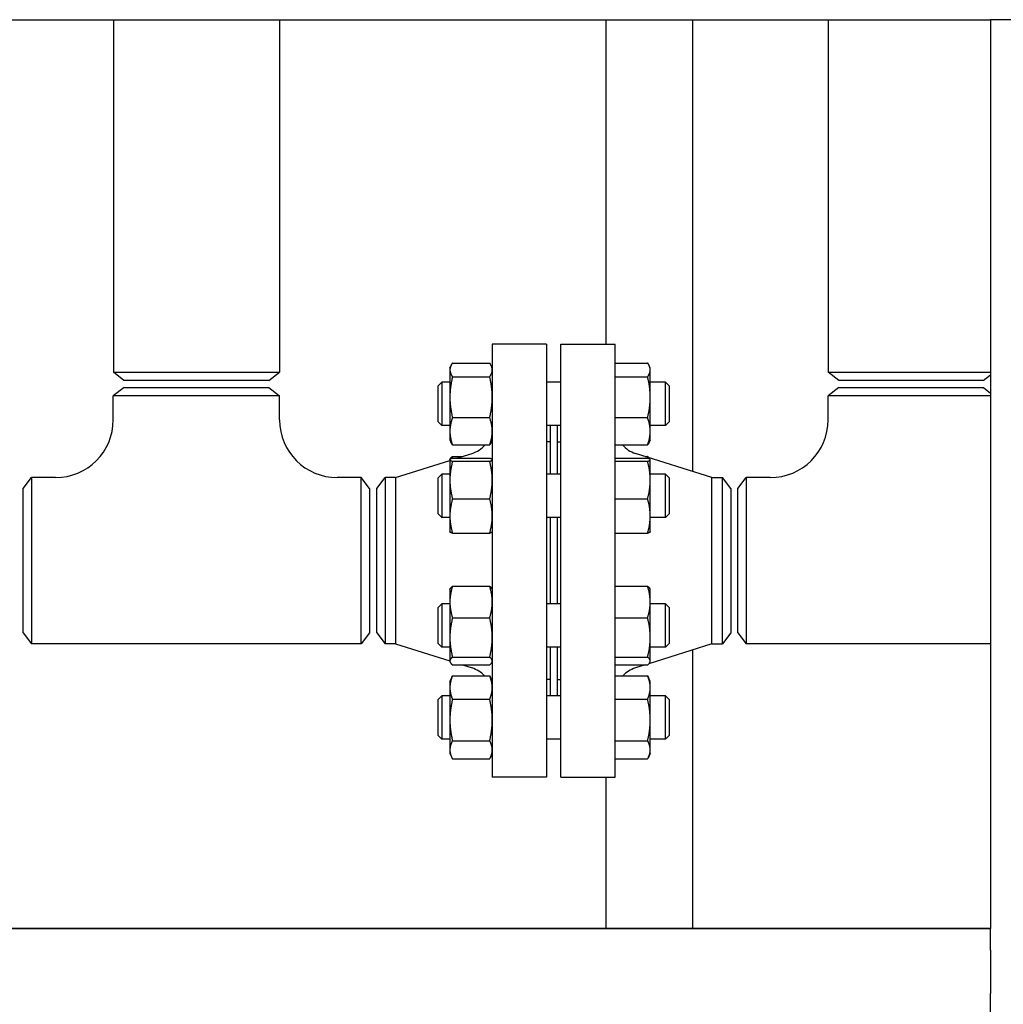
# Model space of a CAD drawing. Header units: inches. Extents: x 24 to 1128, y -69 to 748.
# Tile 466 of 656: x 584 to 601, y 358 to 375. Entities that reach past the tile are written whole.
import ezdxf

# ---------------------------------------------------------------- set-up
doc = ezdxf.new("R2010")
doc.units = ezdxf.units.IN
doc.header["$LTSCALE"] = 32
doc.header["$MEASUREMENT"] = 0
doc.layers.add('Visible (ANSI)', color=7, linetype='Continuous', lineweight=30)

msp = doc.modelspace()

# ---------------------------------------------------------------- linework, layer by layer
at = {"layer": 'Visible (ANSI)'}
for p, q in [((559.03063, 375.35867), (600.78763, 375.35867)), ((585.59313, 375.35867), (585.59313, 369.24909)), ((588.46813, 375.35867), (588.46813, 369.24909)), ((594.12438, 375.35867), (594.12438, 369.73367)), ((595.62438, 375.35867), (595.62438, 367.52964)), ((597.97313, 375.35867), (597.97313, 369.25254)), ((600.78763, 375.35867), (600.78763, 359.60867)), ((601.16263, 375.35867), (600.78763, 375.35867)), ((592.15563, 369.73367), (592.15563, 362.23367)), ((593.09563, 369.73367), (592.15563, 369.73367)), ((593.09563, 369.73367), (593.09563, 362.23367)), ((593.34563, 362.23367), (593.34563, 369.73367)), ((593.34563, 369.73367), (594.28563, 369.73367)), ((594.28563, 362.23367), (594.28563, 369.73367)), ((591.46672, 369.40879), (592.11055, 369.40879)), ((594.28563, 369.40879), (594.84655, 369.40879)), ((585.59313, 369.24909), (588.46813, 369.24909)), ((585.77613, 369.10867), (585.59313, 369.24909)), ((588.28513, 369.10867), (588.46813, 369.24909)), ((591.42163, 369.32488), (591.43881, 369.3617)), ((591.42163, 369.32488), (591.42163, 369.2901)), ((591.42163, 369.2901), (591.42163, 368.81694)), ((592.15563, 369.32488), (592.13846, 369.3617)), ((594.89163, 369.32488), (594.87446, 369.3617)), ((594.89163, 369.2901), (594.89163, 369.32488)), ((594.89163, 368.81694), (594.89163, 369.2901)), ((597.97313, 369.25254), (600.78763, 369.25254)), ((598.16063, 369.10867), (597.97313, 369.25254)), ((588.28513, 369.10867), (585.77613, 369.10867)), ((591.22063, 369.01238), (591.28313, 369.07488)), ((591.28313, 369.07488), (591.28313, 368.32488)), ((591.42163, 369.07488), (591.28313, 369.07488)), ((591.46672, 369.1714), (592.11055, 369.1714)), ((593.34563, 369.07488), (593.09563, 369.07488)), ((594.28563, 369.1714), (594.84655, 369.1714)), ((595.15813, 369.07488), (594.89163, 369.07488)), ((595.15813, 368.32488), (595.15813, 369.07488)), ((595.22063, 369.01238), (595.15813, 369.07488)), ((600.66063, 369.10867), (598.16063, 369.10867)), ((600.66063, 369.10867), (600.78763, 369.20612)), ((585.77813, 368.98367), (585.59063, 368.8398)), ((585.77813, 368.98367), (588.28313, 368.98367)), ((588.28313, 368.98367), (588.47063, 368.8398)), ((591.22063, 368.38738), (591.22063, 369.01238)), ((595.22063, 369.01238), (595.22063, 368.38738)), ((598.15813, 368.98367), (597.97063, 368.8398)), ((598.15813, 368.98367), (600.66313, 368.98367)), ((600.66313, 368.98367), (600.78763, 368.88814)), ((588.47063, 368.8398), (585.59063, 368.8398)), ((585.59063, 368.42367), (585.59063, 368.8398)), ((588.47063, 368.42367), (588.47063, 368.8398)), ((591.42163, 368.81694), (591.42163, 368.22672)), ((594.89163, 368.22672), (594.89163, 368.81694)), ((600.78763, 368.8398), (597.97063, 368.8398)), ((597.97063, 368.42367), (597.97063, 368.8398)), ((591.22063, 368.38738), (591.28313, 368.32488)), ((591.46672, 368.46249), (592.11055, 368.46249)), ((594.28563, 368.46249), (594.84655, 368.46249)), ((595.22063, 368.38738), (595.15813, 368.32488)), ((591.42163, 368.32488), (591.28313, 368.32488)), ((591.42163, 368.22672), (591.42163, 368.07488)), ((593.34563, 368.32488), (593.09563, 368.32488)), ((593.16063, 368.32488), (593.16063, 367.48376)), ((593.28063, 368.32488), (593.28063, 367.48376)), ((595.15813, 368.32488), (594.89163, 368.32488)), ((594.89163, 368.07488), (594.89163, 368.22672)), ((591.42163, 368.07488), (591.43881, 368.03805)), ((592.15563, 368.07488), (592.13846, 368.03805)), ((593.15563, 368.04367), (593.09563, 368.04367)), ((593.15563, 368.04367), (593.15563, 367.48376)), ((593.28563, 367.48376), (593.28563, 368.04367)), ((593.28563, 368.04367), (593.34563, 368.04367)), ((594.89163, 368.07488), (594.87446, 368.03805)), ((591.46672, 367.99096), (592.11055, 367.99096)), ((593.16063, 367.92367), (593.15563, 367.92367)), ((593.28563, 367.92367), (593.28063, 367.92367)), ((594.28563, 367.99096), (594.84655, 367.99096)), ((590.4823, 367.42367), (591.42163, 367.72119)), ((591.42163, 367.73376), (591.42242, 367.73545)), ((591.42163, 367.73376), (591.42163, 367.73208)), ((591.42163, 367.73208), (591.42163, 367.38074)), ((591.42242, 367.73545), (591.42688, 367.74502)), ((591.46672, 367.79029), (591.63979, 367.79029)), ((591.46672, 367.75853), (592.11055, 367.75853)), ((591.46672, 367.70562), (592.11055, 367.70562)), ((591.53954, 367.75853), (591.80661, 367.84312)), ((592.15563, 367.73376), (592.15485, 367.73545)), ((594.28563, 367.75853), (594.84655, 367.75853)), ((594.28563, 367.70562), (594.84655, 367.70562)), ((595.95897, 367.42367), (594.63466, 367.84312)), ((594.80147, 367.79029), (594.84655, 367.79029)), ((594.89163, 367.73376), (594.89085, 367.73545)), ((594.89163, 367.73208), (594.89163, 367.73376)), ((594.89163, 367.38074), (594.89163, 367.73208)), ((584.03063, 367.23617), (584.17451, 367.42367)), ((584.17451, 367.42367), (584.17451, 364.54367)), ((584.59063, 367.42367), (584.17451, 367.42367)), ((589.88676, 367.42367), (589.47063, 367.42367)), ((589.88676, 364.54367), (589.88676, 367.42367)), ((590.03063, 367.23617), (589.88676, 367.42367)), ((590.15563, 367.23617), (590.29951, 367.42367)), ((590.4823, 367.42367), (590.29951, 367.42367)), ((590.29951, 367.42367), (590.29951, 364.54367)), ((590.4823, 367.42367), (590.4823, 364.54367)), ((591.22063, 367.42126), (591.28313, 367.48376)), ((591.22063, 366.79626), (591.22063, 367.42126)), ((591.28313, 367.48376), (591.28313, 366.73376)), ((591.42163, 367.48376), (591.28313, 367.48376)), ((591.42163, 367.38074), (591.42163, 366.75742)), ((593.34563, 367.48376), (593.09563, 367.48376)), ((595.15813, 367.48376), (594.89163, 367.48376)), ((594.89163, 366.75742), (594.89163, 367.38074)), ((595.15813, 366.73376), (595.15813, 367.48376)), ((595.22063, 367.42126), (595.15813, 367.48376)), ((595.22063, 367.42126), (595.22063, 366.79626)), ((595.95897, 364.54367), (595.95897, 367.42367)), ((595.95897, 367.42367), (596.14176, 367.42367)), ((596.14176, 364.54367), (596.14176, 367.42367)), ((596.28563, 367.23617), (596.14176, 367.42367)), ((596.41063, 367.23617), (596.55451, 367.42367)), ((596.55451, 367.42367), (596.55451, 364.54367)), ((596.97063, 367.42367), (596.55451, 367.42367)), ((584.03063, 364.73117), (584.03063, 367.23617)), ((590.03063, 367.23617), (590.03063, 364.73117)), ((590.15563, 364.73117), (590.15563, 367.23617)), ((596.28563, 367.23617), (596.28563, 364.73117)), ((596.41063, 364.73117), (596.41063, 367.23617)), ((591.46672, 367.05585), (592.11055, 367.05585)), ((594.28563, 367.05585), (594.84655, 367.05585)), ((591.22063, 366.79626), (591.28313, 366.73376)), ((591.42163, 366.73376), (591.28313, 366.73376)), ((591.42163, 366.75742), (591.42163, 366.48376)), ((593.34563, 366.73376), (593.09563, 366.73376)), ((593.15563, 366.73376), (593.15563, 365.23358)), ((593.16063, 366.73376), (593.16063, 365.23358)), ((593.28063, 366.73376), (593.28063, 365.23358)), ((593.28563, 365.23358), (593.28563, 366.73376)), ((594.89163, 366.48376), (594.89163, 366.75742)), ((595.15813, 366.73376), (594.89163, 366.73376)), ((595.22063, 366.79626), (595.15813, 366.73376)), ((591.42163, 366.48376), (591.42242, 366.48207)), ((591.46672, 366.45899), (592.11055, 366.45899)), ((592.15563, 366.48376), (592.15485, 366.48207)), ((594.28563, 366.45899), (594.84655, 366.45899)), ((594.89163, 366.48376), (594.89085, 366.48207)), ((591.42163, 365.48358), (591.42688, 365.49484)), ((591.42163, 365.48358), (591.42163, 365.26693)), ((591.46672, 365.54011), (592.11055, 365.54011)), ((592.15563, 365.48358), (592.15038, 365.49484)), ((594.28563, 365.54011), (594.84655, 365.54011)), ((594.89163, 365.48358), (594.88638, 365.49484)), ((594.89163, 365.26693), (594.89163, 365.48358)), ((591.22063, 365.17108), (591.28313, 365.23358)), ((591.22063, 364.54608), (591.22063, 365.17108)), ((591.28313, 365.23358), (591.28313, 364.48358)), ((591.42163, 365.23358), (591.28313, 365.23358)), ((591.42163, 365.26693), (591.42163, 364.65299)), ((593.34563, 365.23358), (593.09563, 365.23358)), ((594.89163, 364.65299), (594.89163, 365.26693)), ((595.15813, 365.23358), (594.89163, 365.23358)), ((595.15813, 364.48358), (595.15813, 365.23358)), ((595.22063, 365.17108), (595.15813, 365.23358)), ((595.22063, 365.17108), (595.22063, 364.54608)), ((591.46672, 364.99376), (592.11055, 364.99376)), ((594.28563, 364.99376), (594.84655, 364.99376)), ((584.03063, 364.73117), (584.17451, 364.54367)), ((590.03063, 364.73117), (589.88676, 364.54367)), ((590.15563, 364.73117), (590.29951, 364.54367)), ((591.42163, 364.65299), (591.42163, 364.24464)), ((594.89163, 364.24464), (594.89163, 364.65299)), ((596.28563, 364.73117), (596.14176, 364.54367)), ((596.41063, 364.73117), (596.55451, 364.54367)), ((589.88676, 364.54367), (584.17451, 364.54367)), ((590.4823, 364.54367), (590.29951, 364.54367)), ((590.4823, 364.54367), (591.42163, 364.24615)), ((591.22063, 364.54608), (591.28313, 364.48358)), ((591.42163, 364.48358), (591.28313, 364.48358)), ((593.34563, 364.48358), (593.09563, 364.48358)), ((593.15563, 364.48358), (593.15563, 363.92367)), ((593.16063, 364.48358), (593.16063, 363.64246)), ((593.28063, 364.48358), (593.28063, 363.64246)), ((593.28563, 363.92367), (593.28563, 364.48358)), ((595.95897, 364.54367), (594.87007, 364.19878)), ((595.15813, 364.48358), (594.89163, 364.48358)), ((595.22063, 364.54608), (595.15813, 364.48358)), ((595.95897, 364.54367), (596.14176, 364.54367)), ((600.78763, 364.54367), (596.55451, 364.54367)), ((591.46672, 364.31223), (592.11055, 364.31223)), ((594.28563, 364.31223), (594.84655, 364.31223)), ((595.62438, 364.4377), (595.62438, 359.60867)), ((591.42163, 364.24464), (591.42163, 364.23358)), ((591.42163, 364.23358), (591.42688, 364.22232)), ((591.46672, 364.17705), (592.11055, 364.17705)), ((591.63979, 364.17705), (591.80661, 364.12422)), ((592.15563, 364.23358), (592.15038, 364.22232)), ((594.28563, 364.17705), (594.84655, 364.17705)), ((594.80147, 364.17705), (594.63466, 364.12422)), ((594.89163, 364.23358), (594.88638, 364.22232)), ((594.89163, 364.23358), (594.89163, 364.24464)), ((591.42163, 363.89246), (591.45389, 363.96164)), ((591.46672, 363.98721), (592.11055, 363.98721)), ((592.15563, 363.89246), (592.12338, 363.96164)), ((593.16063, 364.04367), (593.15563, 364.04367)), ((593.28563, 364.04367), (593.28063, 364.04367)), ((594.28596, 363.98721), (594.84655, 363.98721)), ((594.89163, 363.89246), (594.85938, 363.96164)), ((591.42163, 363.89246), (591.42163, 363.78436)), ((591.42163, 363.78436), (591.42163, 363.22164)), ((593.15563, 363.92367), (593.09563, 363.92367)), ((593.28563, 363.92367), (593.34563, 363.92367)), ((594.89163, 363.78436), (594.89163, 363.89246)), ((594.89163, 363.22164), (594.89163, 363.78436)), ((591.22063, 363.57996), (591.28313, 363.64246)), ((591.28313, 363.64246), (591.28313, 362.89246)), ((591.42163, 363.64246), (591.28313, 363.64246)), ((593.34563, 363.64246), (593.09563, 363.64246)), ((595.15813, 363.64246), (594.89163, 363.64246)), ((595.15813, 362.89246), (595.15813, 363.64246)), ((595.22063, 363.57996), (595.15813, 363.64246)), ((591.22063, 362.95496), (591.22063, 363.57996)), ((591.46672, 363.58152), (592.11055, 363.58152)), ((594.28563, 363.58152), (594.84655, 363.58152)), ((595.22063, 363.57996), (595.22063, 362.95496)), ((591.42163, 363.22164), (591.42163, 362.70474)), ((594.89163, 362.70474), (594.89163, 363.22164)), ((591.22063, 362.95496), (591.28313, 362.89246)), ((595.22063, 362.95496), (595.15813, 362.89246)), ((591.42163, 362.89246), (591.28313, 362.89246)), ((591.46672, 362.86177), (592.11055, 362.86177)), ((593.34563, 362.89246), (593.09563, 362.89246)), ((594.28563, 362.86177), (594.84655, 362.86177)), ((595.15813, 362.89246), (594.89163, 362.89246)), ((591.42163, 362.70474), (591.42163, 362.64246)), ((591.42163, 362.64246), (591.45389, 362.57329)), ((592.15563, 362.64246), (592.12338, 362.57329)), ((594.89163, 362.64246), (594.85938, 362.57329)), ((594.89163, 362.64246), (594.89163, 362.70474)), ((591.46672, 362.54772), (592.11055, 362.54772)), ((594.28563, 362.54772), (594.84655, 362.54772)), ((593.09563, 362.23367), (592.15563, 362.23367)), ((593.34563, 362.23367), (594.28563, 362.23367)), ((594.12438, 362.23367), (594.12438, 359.60867)), ((559.03063, 359.60867), (600.78763, 359.60867)), ((600.78763, 359.60867), (580.65913, 359.60867)), ((600.78763, 359.23367), (600.78763, 359.60867)), ((600.78763, 359.23367), (600.78763, 358.48367)), ((600.78763, 358.10867), (600.78763, 358.48367))]:
    msp.add_line(p, q, dxfattribs=at)
for centre, radius, start, end in [((584.59063, 368.42367), 1, 270, 0), ((589.47063, 368.42367), 1, 180, 270), ((596.97063, 368.42367), 1, 270, 0), ((591.65563, 368.31978), 0.5, 287.574716, 318.879398), ((594.78563, 368.31978), 0.5, 221.120602, 252.425284), ((591.65563, 363.64756), 0.5, 42.789608, 72.425284), ((594.78563, 363.64756), 0.5, 107.574716, 137.210392)]:
    msp.add_arc(centre, radius, start, end, dxfattribs=at)
for points, weights in [([(591.46672, 369.40879), (591.42163, 369.34518), (591.42163, 369.2901)], [1, 1.0379548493, 1]), ([(592.15563, 369.2901), (592.15563, 369.34518), (592.11055, 369.40879)], [1, 1.0379548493, 1]), ([(594.89163, 369.2901), (594.89163, 369.34518), (594.84655, 369.40879)], [1, 1.0379548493, 1]), ([(591.42163, 369.2901), (591.42163, 369.23501), (591.46672, 369.1714)], [1, 1.0379548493, 1]), ([(592.11055, 369.1714), (592.15563, 369.23501), (592.15563, 369.2901)], [1, 1.0379548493, 1]), ([(594.84655, 369.1714), (594.89163, 369.23501), (594.89163, 369.2901)], [1, 1.0379548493, 1]), ([(591.46672, 369.1714), (591.42163, 368.98145), (591.42163, 368.81694)], [1, 1.0379548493, 1]), ([(592.15563, 368.81694), (592.15563, 368.98145), (592.11055, 369.1714)], [1, 1.0379548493, 1]), ([(594.89163, 368.81694), (594.89163, 368.98145), (594.84655, 369.1714)], [1, 1.0379548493, 1]), ([(591.42163, 368.81694), (591.42163, 368.65244), (591.46672, 368.46249)], [1, 1.0379548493, 1]), ([(592.11055, 368.46249), (592.15563, 368.65244), (592.15563, 368.81694)], [1, 1.0379548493, 1]), ([(594.84655, 368.46249), (594.89163, 368.65244), (594.89163, 368.81694)], [1, 1.0379548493, 1]), ([(591.46672, 368.46249), (591.42163, 368.33614), (591.42163, 368.22672)], [1, 1.0379548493, 1]), ([(592.15563, 368.22672), (592.15563, 368.33614), (592.11055, 368.46249)], [1, 1.0379548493, 1]), ([(594.89163, 368.22672), (594.89163, 368.33614), (594.84655, 368.46249)], [1, 1.0379548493, 1]), ([(591.42163, 368.22672), (591.42163, 368.11731), (591.46672, 367.99096)], [1, 1.0379548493, 1]), ([(592.11055, 367.99096), (592.15563, 368.11731), (592.15563, 368.22672)], [1, 1.0379548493, 1]), ([(594.84655, 367.99096), (594.89163, 368.11731), (594.89163, 368.22672)], [1, 1.0379548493, 1]), ([(591.46672, 367.99096), (591.44931, 368.01552), (591.43881, 368.03805)], [1, 1.01432189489, 1.01783533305]), ([(592.13846, 368.03805), (592.12796, 368.01552), (592.11055, 367.99096)], [1.01783533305, 1.01432189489, 1]), ([(594.87446, 368.03805), (594.86396, 368.01552), (594.84655, 367.99096)], [1.01783533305, 1.01432189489, 1]), ([(591.46672, 367.75853), (591.42163, 367.74435), (591.42163, 367.73208)], [1, 1.0379548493, 1]), ([(591.42163, 367.73208), (591.42163, 367.7198), (591.46672, 367.70562)], [1, 1.0379548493, 1]), ([(591.46672, 367.70562), (591.42163, 367.53152), (591.42163, 367.38074)], [1, 1.0379548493, 1]), ([(591.42688, 367.74502), (591.43677, 367.76623), (591.46672, 367.79029)], [1.01713449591, 1.02489131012, 1]), ([(591.46672, 367.79029), (591.46122, 367.77243), (591.45643, 367.75513)], [1, 1.00447934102, 1.00790139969]), ([(592.15563, 367.73208), (592.15563, 367.74435), (592.11055, 367.75853)], [1, 1.0379548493, 1]), ([(592.11055, 367.70562), (592.15563, 367.7198), (592.15563, 367.73208)], [1, 1.0379548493, 1]), ([(592.15563, 367.38074), (592.15563, 367.53152), (592.11055, 367.70562)], [1, 1.0379548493, 1]), ([(594.84655, 367.79029), (594.86056, 367.77903), (594.87007, 367.76856)], [1, 1.01149433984, 1.01602673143]), ([(594.8513, 367.7745), (594.84899, 367.78234), (594.84655, 367.79029)], [1.00376962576, 1.00198905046, 1]), ([(594.89163, 367.73208), (594.89163, 367.74435), (594.84655, 367.75853)], [1, 1.0379548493, 1]), ([(594.84655, 367.70562), (594.89163, 367.7198), (594.89163, 367.73208)], [1, 1.0379548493, 1]), ([(594.89163, 367.38074), (594.89163, 367.53152), (594.84655, 367.70562)], [1, 1.0379548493, 1]), ([(591.42163, 367.38074), (591.42163, 367.22996), (591.46672, 367.05585)], [1, 1.0379548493, 1]), ([(592.11055, 367.05585), (592.15563, 367.22996), (592.15563, 367.38074)], [1, 1.0379548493, 1]), ([(594.84655, 367.05585), (594.89163, 367.22996), (594.89163, 367.38074)], [1, 1.0379548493, 1]), ([(591.46672, 367.05585), (591.42163, 366.89592), (591.42163, 366.75742)], [1, 1.0379548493, 1]), ([(592.15563, 366.75742), (592.15563, 366.89592), (592.11055, 367.05585)], [1, 1.0379548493, 1]), ([(594.89163, 366.75742), (594.89163, 366.89592), (594.84655, 367.05585)], [1, 1.0379548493, 1]), ([(591.42163, 366.75742), (591.42163, 366.61892), (591.46672, 366.45899)], [1, 1.0379548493, 1]), ([(592.11055, 366.45899), (592.15563, 366.61892), (592.15563, 366.75742)], [1, 1.0379548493, 1]), ([(594.84655, 366.45899), (594.89163, 366.61892), (594.89163, 366.75742)], [1, 1.0379548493, 1]), ([(591.46672, 366.45899), (591.42742, 366.47134), (591.42242, 366.48207)], [1, 1.03292044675, 1.00873325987]), ([(592.15485, 366.48207), (592.14984, 366.47134), (592.11055, 366.45899)], [1.00873325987, 1.03292044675, 1]), ([(594.89085, 366.48207), (594.88584, 366.47134), (594.84655, 366.45899)], [1.00873325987, 1.03292044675, 1]), ([(591.46672, 365.54011), (591.42163, 365.39371), (591.42163, 365.26693)], [1, 1.0379548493, 1]), ([(591.42688, 365.49484), (591.43677, 365.51605), (591.46672, 365.54011)], [1.01713449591, 1.02489131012, 1]), ([(592.15563, 365.26693), (592.15563, 365.39371), (592.11055, 365.54011)], [1, 1.0379548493, 1]), ([(592.11055, 365.54011), (592.14049, 365.51605), (592.15038, 365.49484)], [1, 1.02489131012, 1.01713449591]), ([(594.89163, 365.26693), (594.89163, 365.39371), (594.84655, 365.54011)], [1, 1.0379548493, 1]), ([(594.84655, 365.54011), (594.87649, 365.51605), (594.88638, 365.49484)], [1, 1.02489131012, 1.01713449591]), ([(591.42163, 365.26693), (591.42163, 365.14015), (591.46672, 364.99376)], [1, 1.0379548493, 1]), ([(592.11055, 364.99376), (592.15563, 365.14015), (592.15563, 365.26693)], [1, 1.0379548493, 1]), ([(594.84655, 364.99376), (594.89163, 365.14015), (594.89163, 365.26693)], [1, 1.0379548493, 1]), ([(591.46672, 364.99376), (591.42163, 364.81114), (591.42163, 364.65299)], [1, 1.0379548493, 1]), ([(592.15563, 364.65299), (592.15563, 364.81114), (592.11055, 364.99376)], [1, 1.0379548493, 1]), ([(594.89163, 364.65299), (594.89163, 364.81114), (594.84655, 364.99376)], [1, 1.0379548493, 1]), ([(591.42163, 364.65299), (591.42163, 364.49485), (591.46672, 364.31223)], [1, 1.0379548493, 1]), ([(592.11055, 364.31223), (592.15563, 364.49485), (592.15563, 364.65299)], [1, 1.0379548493, 1]), ([(594.84655, 364.31223), (594.89163, 364.49485), (594.89163, 364.65299)], [1, 1.0379548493, 1]), ([(591.46672, 364.31223), (591.42163, 364.27601), (591.42163, 364.24464)], [1, 1.0379548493, 1]), ([(592.15563, 364.24464), (592.15563, 364.27601), (592.11055, 364.31223)], [1, 1.0379548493, 1]), ([(594.89163, 364.24464), (594.89163, 364.27601), (594.84655, 364.31223)], [1, 1.0379548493, 1]), ([(591.42163, 364.24464), (591.42163, 364.21327), (591.46672, 364.17705)], [1, 1.0379548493, 1]), ([(592.11055, 364.17705), (592.15563, 364.21327), (592.15563, 364.24464)], [1, 1.0379548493, 1]), ([(594.84655, 364.17705), (594.89163, 364.21327), (594.89163, 364.24464)], [1, 1.0379548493, 1]), ([(591.46672, 363.98721), (591.42163, 363.8785), (591.42163, 363.78436)], [1, 1.0379548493, 1]), ([(591.45389, 363.96164), (591.45974, 363.97417), (591.46672, 363.98721)], [1.00968284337, 1.00569633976, 1]), ([(592.11055, 363.98721), (592.11753, 363.97417), (592.12338, 363.96164)], [1, 1.00569633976, 1.00968284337]), ([(592.15563, 363.78436), (592.15563, 363.8785), (592.11055, 363.98721)], [1, 1.0379548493, 1]), ([(594.84655, 363.98721), (594.85353, 363.97417), (594.85938, 363.96164)], [1, 1.00569633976, 1.00968284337]), ([(594.89163, 363.78436), (594.89163, 363.8785), (594.84655, 363.98721)], [1, 1.0379548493, 1]), ([(591.42163, 363.78436), (591.42163, 363.69022), (591.46672, 363.58152)], [1, 1.0379548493, 1]), ([(592.11055, 363.58152), (592.15563, 363.69022), (592.15563, 363.78436)], [1, 1.0379548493, 1]), ([(594.84655, 363.58152), (594.89163, 363.69022), (594.89163, 363.78436)], [1, 1.0379548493, 1]), ([(591.46672, 363.58152), (591.42163, 363.38866), (591.42163, 363.22164)], [1, 1.0379548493, 1]), ([(592.15563, 363.22164), (592.15563, 363.38866), (592.11055, 363.58152)], [1, 1.0379548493, 1]), ([(594.89163, 363.22164), (594.89163, 363.38866), (594.84655, 363.58152)], [1, 1.0379548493, 1]), ([(591.42163, 363.22164), (591.42163, 363.05463), (591.46672, 362.86177)], [1, 1.0379548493, 1]), ([(592.11055, 362.86177), (592.15563, 363.05463), (592.15563, 363.22164)], [1, 1.0379548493, 1]), ([(594.84655, 362.86177), (594.89163, 363.05463), (594.89163, 363.22164)], [1, 1.0379548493, 1]), ([(591.46672, 362.86177), (591.42163, 362.77762), (591.42163, 362.70474)], [1, 1.0379548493, 1]), ([(592.15563, 362.70474), (592.15563, 362.77762), (592.11055, 362.86177)], [1, 1.0379548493, 1]), ([(594.89163, 362.70474), (594.89163, 362.77762), (594.84655, 362.86177)], [1, 1.0379548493, 1]), ([(591.42163, 362.70474), (591.42163, 362.63187), (591.46672, 362.54772)], [1, 1.0379548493, 1]), ([(592.11055, 362.54772), (592.15563, 362.63187), (592.15563, 362.70474)], [1, 1.0379548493, 1]), ([(594.84655, 362.54772), (594.89163, 362.63187), (594.89163, 362.70474)], [1, 1.0379548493, 1])]:
    msp.add_rational_spline(points, weights, degree=2, dxfattribs=at)

doc.saveas('drawing.dxf')
